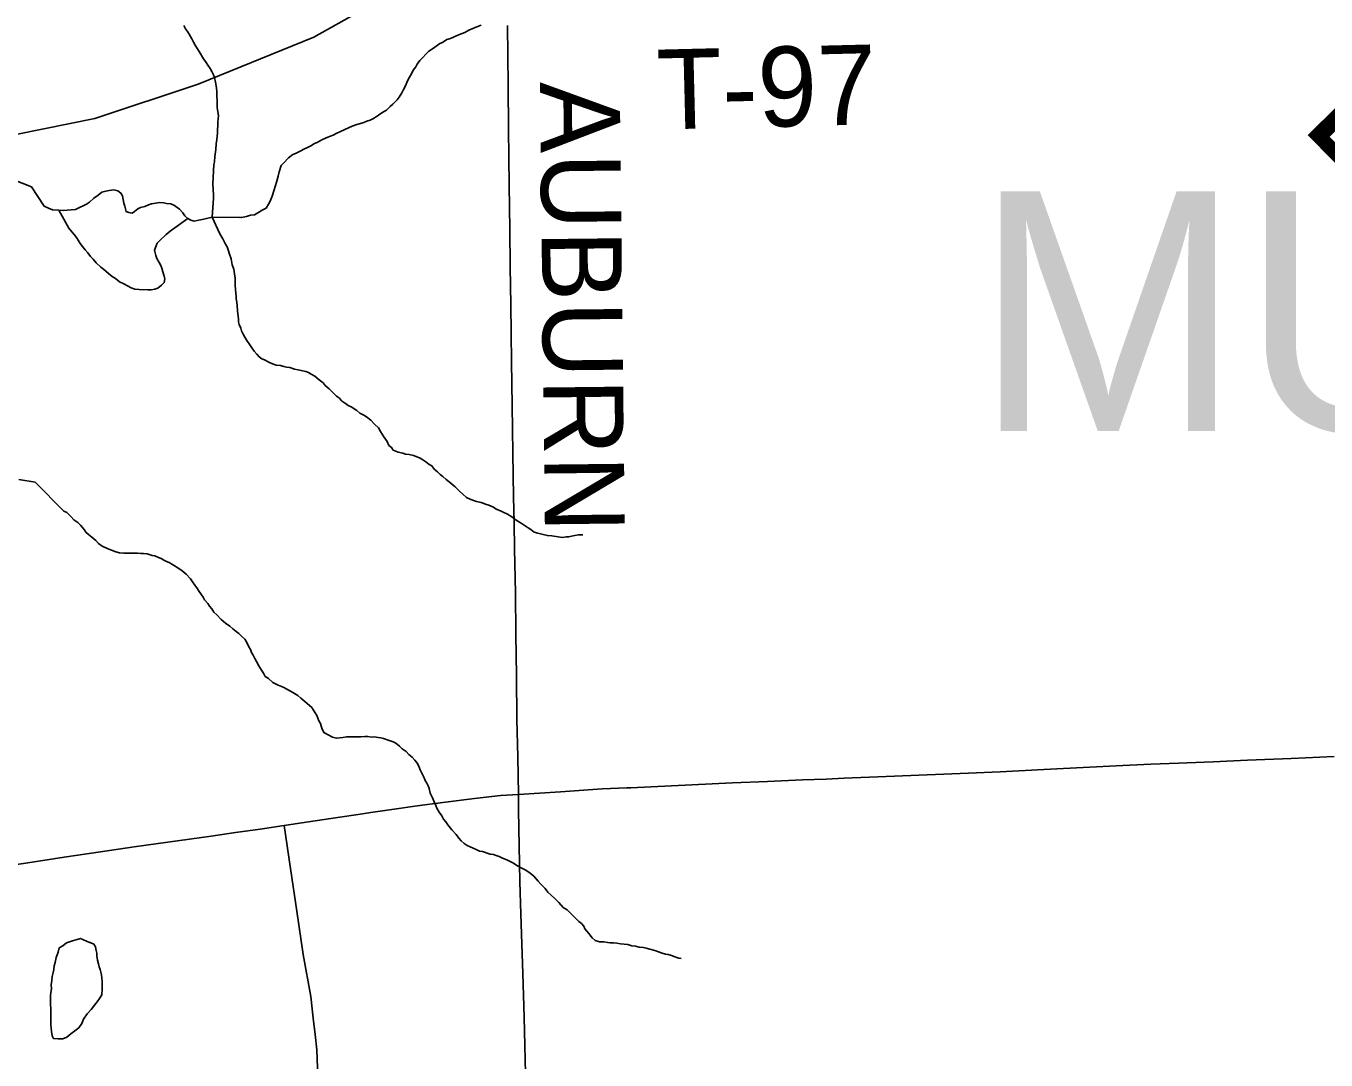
# Model space of a CAD drawing. Extents: x 103424 to 290657, y 38711 to 110967.
# Drawn here: x 214249.0866 to 214249.5488, y 40212.2547 to 40212.6224 of the extents above; entities that cross this region are included whole.
import ezdxf

# ---------------------------------------------------------------- set-up
doc = ezdxf.new("R2010")
doc.units = 0
for name, color, linetype in [('GM_X_County_Road', 7, 'Continuous'), ('GM_X_County_Road_Text', 7, 'Continuous'), ('GM_X_Major_River', 7, 'Continuous'), ('GM_X_Minor_Lake', 7, 'Continuous'), ('GM_X_Minor_River', 7, 'Continuous'), ('GM_X_Minor_River_Text', 7, 'Continuous'), ('GM_X_Rail_Line', 7, 'Continuous'), ('GM_X_Township_Road', 7, 'Continuous'), ('GM_X_Township_Road_Text', 7, 'Continuous'), ('GM_X_Township_Text', 7, 'Continuous'), ('GM_X_US_Route', 7, 'Continuous')]:
    doc.layers.add(name, color=color, linetype=linetype)

msp = doc.modelspace()

# ---------------------------------------------------------------- linework, layer by layer
at = {"layer": 'GM_X_County_Road'}
for points in [[(214249.26175, 40212.34912), (214249.26145, 40212.36247), (214249.26114, 40212.37581), (214249.26095, 40212.39134), (214249.26078, 40212.40608), (214249.2606, 40212.42082), (214249.2603, 40212.43635), (214249.26012, 40212.44568), (214249.25994, 40212.45501), (214249.25969, 40212.47055), (214249.25956, 40212.47902), (214249.25942, 40212.48749), (214249.25922, 40212.50302), (214249.25908, 40212.51312), (214249.25895, 40212.52321), (214249.25877, 40212.53671), (214249.25858, 40212.5502), (214249.25837, 40212.56573), (214249.25824, 40212.57572), (214249.25811, 40212.58571), (214249.25799, 40212.60124), (214249.2579, 40212.61188), (214249.25782, 40212.62252)], [(214249.26426, 40212.24986), (214249.26398, 40212.25988), (214249.2637, 40212.26991), (214249.26322, 40212.28544), (214249.26289, 40212.29599), (214249.26257, 40212.30655), (214249.26218, 40212.31821), (214249.26192, 40212.3309), (214249.26166, 40212.34358), (214249.26175, 40212.34912)]]:
    msp.add_lwpolyline(points, dxfattribs=at)
at = {"layer": 'GM_X_Major_River'}
for points in [[(214249.15281, 40212.55446), (214249.16326, 40212.55427), (214249.16496, 40212.55468), (214249.16647, 40212.55509), (214249.1678, 40212.5553), (214249.16968, 40212.55629), (214249.17062, 40212.55687), (214249.17194, 40212.55766), (214249.17286, 40212.559), (214249.17341, 40212.56016), (214249.17414, 40212.56188), (214249.17486, 40212.56417), (214249.17522, 40212.56532), (214249.17575, 40212.56723), (214249.17629, 40212.56895), (214249.17664, 40212.57048), (214249.17736, 40212.57277), (214249.17829, 40212.57374), (214249.17997, 40212.57548), (214249.18147, 40212.57665), (214249.18241, 40212.57705), (214249.18429, 40212.57803), (214249.18542, 40212.57862), (214249.18674, 40212.57922), (214249.18787, 40212.57981), (214249.18919, 40212.58059), (214249.19013, 40212.58099), (214249.19182, 40212.58197), (214249.19314, 40212.58256), (214249.19446, 40212.58316), (214249.19578, 40212.58356), (214249.19691, 40212.58415), (214249.19823, 40212.58475), (214249.19992, 40212.58554), (214249.20124, 40212.58613), (214249.20256, 40212.58672), (214249.20426, 40212.58733), (214249.20558, 40212.58773), (214249.20671, 40212.58813), (214249.20784, 40212.58853), (214249.20898, 40212.58893), (214249.20992, 40212.58933), (214249.21142, 40212.59031), (214249.21236, 40212.59108), (214249.21367, 40212.59187), (214249.2148, 40212.59246), (214249.2161, 40212.59381), (214249.21704, 40212.59459), (214249.21853, 40212.59614), (214249.21927, 40212.5971), (214249.2202, 40212.59864), (214249.22075, 40212.5996), (214249.22148, 40212.60113), (214249.22203, 40212.60228), (214249.22258, 40212.60362), (214249.22368, 40212.60535), (214249.22423, 40212.6067), (214249.22516, 40212.60785), (214249.22571, 40212.60881), (214249.22663, 40212.61016), (214249.2298, 40212.61345), (214249.23112, 40212.61423), (214249.23281, 40212.61541), (214249.23374, 40212.61618), (214249.23469, 40212.61658), (214249.23619, 40212.61756), (214249.23751, 40212.61796), (214249.23883, 40212.61855), (214249.24015, 40212.61915), (214249.24166, 40212.61975), (214249.2426, 40212.62014), (214249.2441, 40212.62093), (214249.24542, 40212.62153), (214249.24693, 40212.62212), (214249.24844, 40212.62272)], [(214249.08861, 40212.56525), (214249.07921, 40212.56885)], [(214249.09827, 40212.5569), (214249.09599, 40212.55705), (214249.09465, 40212.5576), (214249.09311, 40212.55833), (214249.08861, 40212.56525)], [(214249.14409, 40212.55392), (214249.14312, 40212.55486), (214249.14234, 40212.55598), (214249.14118, 40212.55729), (214249.13945, 40212.55859), (214249.13811, 40212.55914), (214249.13658, 40212.5593), (214249.13563, 40212.55948), (214249.13411, 40212.55964), (214249.1326, 40212.55942), (214249.13127, 40212.55921), (214249.13014, 40212.55881), (214249.12882, 40212.55821), (214249.12731, 40212.55781), (214249.12636, 40212.55741), (214249.12524, 40212.55644), (214249.1243, 40212.55585), (214249.12316, 40212.55602), (214249.1222, 40212.55638), (214249.122, 40212.55733), (214249.12179, 40212.55828), (214249.12139, 40212.55941), (214249.12118, 40212.56074), (214249.12096, 40212.56206), (214249.12038, 40212.563), (214249.11922, 40212.56374), (214249.11789, 40212.5641), (214249.11618, 40212.56388), (214249.11505, 40212.56367), (214249.11354, 40212.56326), (214249.11222, 40212.56229), (214249.11072, 40212.56112), (214249.10923, 40212.55976), (214249.1081, 40212.55898), (214249.10716, 40212.55859), (214249.10566, 40212.5578), (214249.10415, 40212.5572), (214249.10263, 40212.55698), (214249.1013, 40212.55696), (214249.09998, 40212.55674), (214249.09827, 40212.5569)], [(214249.09827, 40212.5569), (214249.10121, 40212.55163), (214249.1018, 40212.5505), (214249.10296, 40212.54919), (214249.10374, 40212.54826), (214249.10452, 40212.54713), (214249.10511, 40212.54619), (214249.10589, 40212.54506), (214249.10667, 40212.54394), (214249.10763, 40212.54281), (214249.1086, 40212.54169), (214249.10958, 40212.54038), (214249.11054, 40212.53944), (214249.11152, 40212.53813), (214249.11325, 40212.53664), (214249.11422, 40212.5359), (214249.11595, 40212.53441), (214249.1173, 40212.53329), (214249.11845, 40212.53255), (214249.1198, 40212.53144), (214249.12134, 40212.5307), (214249.12268, 40212.52997), (214249.12402, 40212.52923), (214249.12536, 40212.52887), (214249.12688, 40212.52871), (214249.12992, 40212.52858), (214249.13106, 40212.5286), (214249.13238, 40212.52881), (214249.13352, 40212.52921), (214249.13483, 40212.53018), (214249.13576, 40212.53115), (214249.13593, 40212.53248), (214249.13572, 40212.53343), (214249.13531, 40212.53495), (214249.13491, 40212.53627), (214249.13451, 40212.53721), (214249.13392, 40212.53834), (214249.13314, 40212.53966), (214249.13274, 40212.54079), (214249.13253, 40212.54174), (214249.13232, 40212.54269), (214249.13323, 40212.54517), (214249.13416, 40212.54614), (214249.1364, 40212.54827), (214249.1379, 40212.54944)], [(214249.15281, 40212.55446), (214249.14979, 40212.55365), (214249.14865, 40212.55344), (214249.14752, 40212.55323), (214249.14638, 40212.55301), (214249.14524, 40212.55337), (214249.14409, 40212.55392)], [(214249.1379, 40212.54944), (214249.14409, 40212.55392)]]:
    msp.add_lwpolyline(points, dxfattribs=at)
at = {"layer": 'GM_X_Minor_Lake'}
for points in [[(214249.10918, 40212.29648), (214249.10595, 40212.29792), (214249.10482, 40212.29752), (214249.10311, 40212.2971), (214249.10104, 40212.29631), (214249.09973, 40212.29533), (214249.09841, 40212.29455), (214249.09806, 40212.29302), (214249.09734, 40212.29111), (214249.09699, 40212.28939), (214249.09663, 40212.28824), (214249.09646, 40212.28691), (214249.09629, 40212.28577), (214249.09594, 40212.28443), (214249.09577, 40212.28291), (214249.09561, 40212.28138), (214249.09563, 40212.28005), (214249.09547, 40212.27872), (214249.0953, 40212.27757), (214249.09533, 40212.27605), (214249.09534, 40212.2751), (214249.09536, 40212.27415), (214249.09538, 40212.2732), (214249.0954, 40212.27206), (214249.09542, 40212.27092), (214249.09544, 40212.26997), (214249.09547, 40212.26807), (214249.09549, 40212.26712), (214249.0955, 40212.26617), (214249.09572, 40212.26484), (214249.09594, 40212.26333)], [(214249.10918, 40212.29648), (214249.10595, 40212.29792), (214249.10482, 40212.29752), (214249.10311, 40212.2971), (214249.10104, 40212.29631), (214249.09973, 40212.29533), (214249.09841, 40212.29455), (214249.09806, 40212.29302), (214249.09734, 40212.29111), (214249.09699, 40212.28939), (214249.09663, 40212.28824), (214249.09646, 40212.28691), (214249.09629, 40212.28577), (214249.09594, 40212.28443), (214249.09577, 40212.28291), (214249.09561, 40212.28138), (214249.09563, 40212.28005), (214249.09547, 40212.27872), (214249.0953, 40212.27757), (214249.09533, 40212.27605), (214249.09534, 40212.2751), (214249.09536, 40212.27415), (214249.09538, 40212.2732), (214249.0954, 40212.27206), (214249.09542, 40212.27092), (214249.09544, 40212.26997), (214249.09547, 40212.26807), (214249.09549, 40212.26712), (214249.0955, 40212.26617), (214249.09572, 40212.26484), (214249.09594, 40212.26333), (214249.09633, 40212.26238), (214249.09804, 40212.26222), (214249.09975, 40212.26225), (214249.10107, 40212.26285), (214249.10257, 40212.26401), (214249.10538, 40212.26616), (214249.10649, 40212.2677), (214249.10703, 40212.26923), (214249.10833, 40212.27115), (214249.10982, 40212.2727), (214249.11093, 40212.27424), (214249.11186, 40212.2754), (214249.11279, 40212.27656), (214249.11352, 40212.2779), (214249.11368, 40212.27999), (214249.11365, 40212.28132), (214249.11363, 40212.28266), (214249.11361, 40212.2838), (214249.1134, 40212.28493), (214249.11298, 40212.28683), (214249.11259, 40212.28777), (214249.11238, 40212.28891), (214249.11197, 40212.29023), (214249.11176, 40212.29175), (214249.11174, 40212.2927), (214249.11153, 40212.29364), (214249.11132, 40212.29497), (214249.11073, 40212.29591), (214249.10939, 40212.29646), (214249.10918, 40212.29648)], [(214249.09594, 40212.26333), (214249.09633, 40212.26238), (214249.09804, 40212.26222), (214249.09975, 40212.26225), (214249.10107, 40212.26285), (214249.10257, 40212.26401), (214249.10538, 40212.26616), (214249.10649, 40212.2677), (214249.10703, 40212.26923), (214249.10833, 40212.27115), (214249.10982, 40212.2727), (214249.11093, 40212.27424), (214249.11186, 40212.2754), (214249.11279, 40212.27656), (214249.11352, 40212.2779), (214249.11368, 40212.27999), (214249.11365, 40212.28132), (214249.11363, 40212.28266), (214249.11361, 40212.2838), (214249.1134, 40212.28493), (214249.11298, 40212.28683), (214249.11259, 40212.28777), (214249.11238, 40212.28891), (214249.11197, 40212.29023), (214249.11176, 40212.29175), (214249.11174, 40212.2927), (214249.11153, 40212.29364), (214249.11132, 40212.29497), (214249.11073, 40212.29591), (214249.10939, 40212.29646), (214249.10918, 40212.29648)]]:
    msp.add_lwpolyline(points, dxfattribs=at)
at = {"layer": 'GM_X_Minor_River'}
for points in [[(214249.14267, 40212.62253), (214249.14326, 40212.6214), (214249.14403, 40212.62046), (214249.14462, 40212.61952), (214249.1456, 40212.61783), (214249.14619, 40212.6167), (214249.14678, 40212.61557), (214249.14737, 40212.61463), (214249.14815, 40212.61331), (214249.14972, 40212.61068), (214249.15069, 40212.60937), (214249.15128, 40212.60843), (214249.15206, 40212.6073), (214249.15265, 40212.60617), (214249.15324, 40212.60504), (214249.15363, 40212.6041), (214249.15404, 40212.60239), (214249.15426, 40212.60107), (214249.15448, 40212.59936), (214249.15451, 40212.59746), (214249.15454, 40212.59594), (214249.15456, 40212.5948), (214249.15459, 40212.59328), (214249.15501, 40212.59062), (214249.15487, 40212.58815), (214249.15475, 40212.58434), (214249.15441, 40212.58206), (214249.15424, 40212.58053), (214249.15409, 40212.57844), (214249.15376, 40212.57596), (214249.1536, 40212.57406), (214249.15343, 40212.5731), (214249.15298, 40212.56625)], [(214249.15298, 40212.56625), (214249.15324, 40212.56226), (214249.15326, 40212.56112), (214249.15281, 40212.55446)], [(214249.15281, 40212.55446), (214249.15558, 40212.54843), (214249.15656, 40212.54673), (214249.15754, 40212.54485), (214249.15813, 40212.54391), (214249.15853, 40212.54278), (214249.15894, 40212.54126), (214249.15954, 40212.53956), (214249.15995, 40212.53748), (214249.16055, 40212.53597), (214249.16077, 40212.53426), (214249.16099, 40212.53275), (214249.16101, 40212.53141), (214249.16103, 40212.53027), (214249.16106, 40212.52875), (214249.16127, 40212.52743), (214249.16129, 40212.52629), (214249.16131, 40212.52534), (214249.16152, 40212.5242), (214249.16174, 40212.52287), (214249.16177, 40212.52116), (214249.1622, 40212.51813), (214249.16222, 40212.51718), (214249.16242, 40212.51623), (214249.16302, 40212.51491), (214249.16322, 40212.51396), (214249.16381, 40212.51283), (214249.1644, 40212.5117), (214249.16518, 40212.51058), (214249.16616, 40212.50907), (214249.16694, 40212.50795), (214249.16772, 40212.50682), (214249.16869, 40212.5057), (214249.16947, 40212.50476), (214249.17043, 40212.50402), (214249.17138, 40212.50365), (214249.17273, 40212.50292), (214249.17368, 40212.50255), (214249.17464, 40212.50219), (214249.1756, 40212.50183), (214249.17712, 40212.50167), (214249.17826, 40212.50131), (214249.17922, 40212.50113), (214249.18036, 40212.50096), (214249.18208, 40212.50042), (214249.18341, 40212.50007), (214249.18494, 40212.49972), (214249.18608, 40212.49955), (214249.18704, 40212.49918), (214249.188, 40212.49863), (214249.18934, 40212.49789), (214249.19088, 40212.49659), (214249.19223, 40212.49547), (214249.19301, 40212.49454), (214249.19436, 40212.49342), (214249.19706, 40212.49081), (214249.19802, 40212.49007), (214249.1988, 40212.48913), (214249.20015, 40212.4882), (214249.20111, 40212.48746), (214249.20226, 40212.48691), (214249.20418, 40212.48561), (214249.20534, 40212.48468), (214249.20668, 40212.48395), (214249.20764, 40212.48339), (214249.20918, 40212.48228), (214249.21053, 40212.48078), (214249.21189, 40212.47948), (214249.21267, 40212.47816), (214249.21384, 40212.47628), (214249.21501, 40212.47459), (214249.21561, 40212.47327), (214249.21657, 40212.47253), (214249.21716, 40212.47159), (214249.21888, 40212.47086), (214249.22059, 40212.47051), (214249.22155, 40212.47014), (214249.22288, 40212.46998), (214249.22441, 40212.46963), (214249.22536, 40212.46926), (214249.2267, 40212.46872), (214249.22766, 40212.46816), (214249.22881, 40212.46742), (214249.22997, 40212.46649), (214249.23093, 40212.46594), (214249.23171, 40212.46481), (214249.23287, 40212.46388), (214249.23383, 40212.46295), (214249.23479, 40212.46221), (214249.23595, 40212.46109), (214249.23711, 40212.46035), (214249.23923, 40212.45849), (214249.24078, 40212.45699), (214249.24194, 40212.45587), (214249.24328, 40212.45476), (214249.24482, 40212.45402), (214249.24673, 40212.4533), (214249.24844, 40212.45295), (214249.24997, 40212.4524), (214249.25112, 40212.45204), (214249.25284, 40212.45132)], [(214249.16273, 40212.55426), (214249.1626, 40212.55426)], [(214249.08407, 40212.4611), (214249.08983, 40212.46015)], [(214249.08983, 40212.46015), (214249.1, 40212.4499), (214249.10115, 40212.44935), (214249.10269, 40212.44786), (214249.10366, 40212.44673), (214249.10501, 40212.44581), (214249.10597, 40212.44487), (214249.10733, 40212.44338), (214249.10792, 40212.44244), (214249.10888, 40212.44151), (214249.11004, 40212.44057), (214249.11139, 40212.43946), (214249.11236, 40212.43834), (214249.1137, 40212.43741), (214249.116, 40212.43631), (214249.11696, 40212.43595), (214249.11849, 40212.4354), (214249.11982, 40212.43505), (214249.12134, 40212.43489), (214249.12267, 40212.43491), (214249.12381, 40212.43493), (214249.12495, 40212.43495), (214249.12628, 40212.43497), (214249.12742, 40212.4348), (214249.12837, 40212.43482), (214249.1297, 40212.43465), (214249.13142, 40212.43412), (214249.13238, 40212.43394), (214249.13371, 40212.4334), (214249.13467, 40212.43303), (214249.13563, 40212.43248), (214249.13659, 40212.43193), (214249.13754, 40212.43156), (214249.13908, 40212.43064), (214249.14062, 40212.42972), (214249.14216, 40212.4286), (214249.14351, 40212.42749), (214249.14505, 40212.4258), (214249.14583, 40212.42468), (214249.14661, 40212.42355), (214249.14739, 40212.42262), (214249.14817, 40212.4213), (214249.14954, 40212.41923), (214249.15013, 40212.41829), (214249.15129, 40212.41698), (214249.15188, 40212.41604), (214249.15265, 40212.4151), (214249.15343, 40212.41398), (214249.1544, 40212.41304), (214249.15595, 40212.41136), (214249.15749, 40212.41006), (214249.15903, 40212.40895), (214249.16019, 40212.40802), (214249.16134, 40212.40709), (214249.16231, 40212.40634), (214249.16327, 40212.40541), (214249.16443, 40212.40429), (214249.16502, 40212.40335), (214249.16581, 40212.40165), (214249.16639, 40212.40071), (214249.16679, 40212.39958), (214249.16738, 40212.39864), (214249.16797, 40212.39751), (214249.16856, 40212.39638), (214249.16935, 40212.39487), (214249.17032, 40212.39337), (214249.1711, 40212.39224), (214249.17169, 40212.39111), (214249.17285, 40212.39037), (214249.17439, 40212.38888), (214249.17535, 40212.38852), (214249.17631, 40212.38796), (214249.17803, 40212.38723), (214249.17956, 40212.3865), (214249.18148, 40212.38539), (214249.18321, 40212.38428), (214249.18437, 40212.38335), (214249.18571, 40212.38224), (214249.18822, 40212.38), (214249.1894, 40212.37812), (214249.18998, 40212.37718), (214249.19038, 40212.37624), (214249.19078, 40212.3753), (214249.19136, 40212.37436), (214249.19177, 40212.37265), (214249.19256, 40212.37114), (214249.19563, 40212.36949), (214249.19696, 40212.36913), (214249.19924, 40212.36936), (214249.20056, 40212.36958), (214249.20151, 40212.36959), (214249.20322, 40212.36962), (214249.20455, 40212.36965), (214249.20569, 40212.36967), (214249.20702, 40212.36969), (214249.20816, 40212.36971), (214249.20949, 40212.36955), (214249.21044, 40212.36957), (214249.21177, 40212.3694), (214249.21272, 40212.36923)], [(214249.25284, 40212.45132), (214249.2538, 40212.45057), (214249.25533, 40212.45003), (214249.25629, 40212.44948), (214249.25782, 40212.44874), (214249.25936, 40212.44782), (214249.2609, 40212.44671), (214249.26263, 40212.4456), (214249.26378, 40212.44486), (214249.26513, 40212.44393), (214249.26609, 40212.44338), (214249.26724, 40212.44245), (214249.26858, 40212.44209), (214249.27049, 40212.44156), (214249.27201, 40212.4412), (214249.27353, 40212.44104), (214249.27582, 40212.4407), (214249.27734, 40212.44054), (214249.27867, 40212.44075), (214249.27962, 40212.44077), (214249.28056, 40212.44098), (214249.2817, 40212.44119), (214249.28302, 40212.4414), (214249.28397, 40212.44142), (214249.28454, 40212.44143)], [(214249.21272, 40212.36923), (214249.21368, 40212.36905), (214249.21578, 40212.36833), (214249.21712, 40212.36778), (214249.21807, 40212.36742), (214249.21942, 40212.3663), (214249.22039, 40212.36537), (214249.22174, 40212.36444), (214249.2227, 40212.36332), (214249.22386, 40212.36239), (214249.22483, 40212.36127), (214249.2258, 40212.36014), (214249.22639, 40212.35882), (214249.22679, 40212.35788), (214249.22758, 40212.35618), (214249.22817, 40212.35505), (214249.22857, 40212.35411), (214249.22915, 40212.35317), (214249.22955, 40212.35223), (214249.22995, 40212.35128), (214249.23036, 40212.34958), (214249.23115, 40212.34788), (214249.23174, 40212.34656), (214249.23233, 40212.34524), (214249.23273, 40212.3443), (214249.23352, 40212.34279), (214249.23449, 40212.34148), (214249.23508, 40212.34035), (214249.23586, 40212.33941), (214249.23664, 40212.33829), (214249.238, 40212.3366), (214249.23955, 40212.33492), (214249.24052, 40212.3336), (214249.2413, 40212.33267), (214249.24245, 40212.33174), (214249.24341, 40212.33099), (214249.24456, 40212.33044), (214249.24667, 40212.32953), (214249.24782, 40212.32898), (214249.24896, 40212.32881), (214249.25163, 40212.32791), (214249.25278, 40212.32774), (214249.25373, 40212.32738), (214249.25488, 40212.32702), (214249.25603, 40212.32647), (214249.25756, 40212.32592), (214249.25967, 40212.32482), (214249.2614, 40212.32371), (214249.26312, 40212.32279), (214249.26427, 40212.32224), (214249.26581, 40212.32113), (214249.26716, 40212.32001), (214249.26871, 40212.31833), (214249.26968, 40212.31721), (214249.27122, 40212.31571), (214249.2722, 40212.3144), (214249.27336, 40212.31328), (214249.27471, 40212.31197), (214249.27606, 40212.31067), (214249.27761, 40212.30898), (214249.27896, 40212.30806), (214249.2805, 40212.30657), (214249.28186, 40212.30526), (214249.28321, 40212.30395), (214249.28417, 40212.30321), (214249.28495, 40212.30227), (214249.28535, 40212.30133), (214249.2867, 40212.29964), (214249.28787, 40212.29814), (214249.28903, 40212.29721), (214249.29056, 40212.29667), (214249.29207, 40212.2967), (214249.29341, 40212.29653), (214249.29436, 40212.29636), (214249.2955, 40212.29638), (214249.29664, 40212.29621), (214249.29797, 40212.29604), (214249.29931, 40212.29588), (214249.30064, 40212.29571), (214249.30197, 40212.29535), (214249.30331, 40212.29519), (214249.30464, 40212.29483), (214249.30616, 40212.29467), (214249.30712, 40212.2945), (214249.30845, 40212.29414), (214249.31017, 40212.2936), (214249.31189, 40212.29306), (214249.31285, 40212.2927), (214249.31399, 40212.29234), (214249.31494, 40212.29216), (214249.31609, 40212.2918), (214249.31762, 40212.29126), (214249.31876, 40212.2909), (214249.31953, 40212.29073)]]:
    msp.add_lwpolyline(points, dxfattribs=at)
at = {"layer": 'GM_X_Rail_Line'}
msp.add_lwpolyline([(214249.07405, 40212.58207), (214249.11112, 40212.58948), (214249.14781, 40212.60166), (214249.18894, 40212.61841), (214249.21838, 40212.63499), (214249.2495, 40212.65969), (214249.29558, 40212.69713), (214249.34007, 40212.73321), (214249.36869, 40212.76541), (214249.39677, 40212.80462), (214249.42844, 40212.85057), (214249.62583, 40213.13302), (214249.701, 40213.23878), (214249.72118, 40213.2662), (214249.74048, 40213.2824), (214249.76383, 40213.2995), (214249.82726, 40213.34498), (214249.99354, 40213.46547), (214250.03547, 40213.49665)], dxfattribs=at)
at = {"layer": 'GM_X_Township_Road'}
msp.add_lwpolyline([(214249.19254, 40212.17611), (214249.19233, 40212.18358), (214249.19198, 40212.19654), (214249.19155, 40212.21207), (214249.19127, 40212.22247), (214249.19098, 40212.23287), (214249.19052, 40212.24559), (214249.19005, 40212.25831), (214249.18937, 40212.26375), (214249.18871, 40212.26962), (214249.18784, 40212.27728), (214249.1852, 40212.29226), (214249.18291, 40212.30762), (214249.18064, 40212.32285), (214249.17837, 40212.33808)], dxfattribs=at)
at = {"layer": 'GM_X_US_Route'}
for points in [[(214249.37108, 40212.3546), (214249.37752, 40212.35486), (214249.39238, 40212.35546), (214249.40705, 40212.3561), (214249.42172, 40212.35673), (214249.43293, 40212.35722), (214249.44844, 40212.35801), (214249.46253, 40212.35873), (214249.47662, 40212.35945), (214249.4865, 40212.35984), (214249.49639, 40212.36022), (214249.50867, 40212.36077), (214249.52095, 40212.36131), (214249.53647, 40212.36196), (214249.55173, 40212.3626)], [(214249.20467, 40212.34201), (214249.20919, 40212.34268), (214249.21745, 40212.34386), (214249.22571, 40212.34505), (214249.23484, 40212.34632), (214249.24604, 40212.34769), (214249.25536, 40212.34879), (214249.26175, 40212.34912), (214249.27664, 40212.3501), (214249.29152, 40212.35107), (214249.30023, 40212.35147), (214249.30168, 40212.35153)], [(214249.30168, 40212.35153), (214249.30893, 40212.35186), (214249.32338, 40212.35253), (214249.33783, 40212.3532), (214249.35025, 40212.35373), (214249.36266, 40212.35427), (214249.37108, 40212.3546)], [(214249.07194, 40212.32252), (214249.0873, 40212.32485), (214249.10017, 40212.3268), (214249.11304, 40212.32876), (214249.12506, 40212.33044), (214249.13707, 40212.33212), (214249.15245, 40212.33431), (214249.16115, 40212.33555), (214249.16984, 40212.33679), (214249.17837, 40212.33808), (214249.18709, 40212.33938), (214249.19814, 40212.34103), (214249.20467, 40212.34201)]]:
    msp.add_lwpolyline(points, dxfattribs=at)

# ---------------------------------------------------------------- texts
at = {"layer": 'GM_X_County_Road_Text'}
msp.add_text('AUBURN', height=0.028409, rotation=270.6507, dxfattribs=at).set_placement((214249.2693, 40212.60249))
at = {"layer": 'GM_X_Minor_River_Text'}
msp.add_text('Beaver', height=0.04738, rotation=314.4951, dxfattribs=at).set_placement((214249.53865, 40212.58731))
at = {"layer": 'GM_X_Township_Road_Text'}
msp.add_text('T-97', height=0.028409, rotation=1.4029, dxfattribs=at).set_placement((214249.31121, 40212.58556))
at = {"layer": 'GM_X_Township_Text'}
msp.add_text('MUNSON', height=0.085227, rotation=0, dxfattribs=at).set_placement((214249.42375, 40212.47839))

doc.saveas('drawing.dxf')
